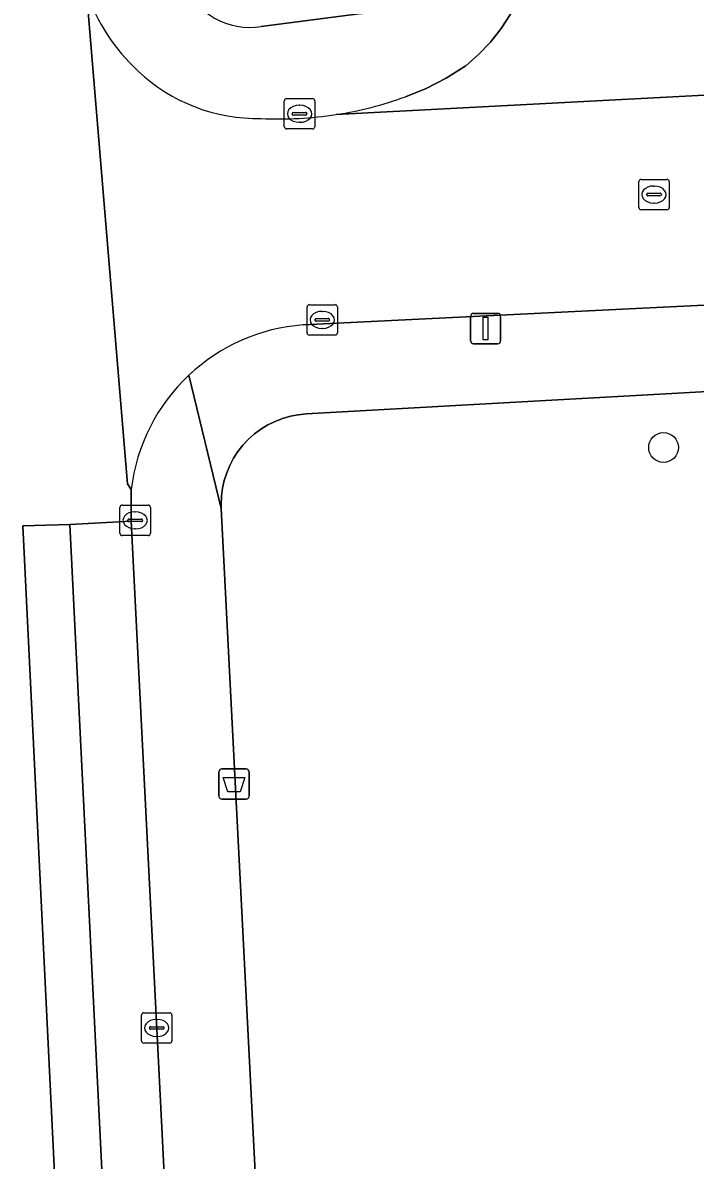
# Model space of a CAD drawing. Extents: x 161084 to 161928, y 385354 to 386522.
# Drawn here: x 161612.55 to 161634.68, y 386090.99 to 386128.44 of the extents above; entities that cross this region are included whole.
import ezdxf

# ---------------------------------------------------------------- set-up
doc = ezdxf.new("R2010")
doc.units = 0
for name, color, linetype in [('IMGEO_Afvalbak', 7, 'Continuous'), ('IMGEO_Boom', 7, 'Continuous'), ('IMGEO_Groenvoorziening', 7, 'Continuous'), ('IMGEO_Kolk', 7, 'Continuous'), ('IMGEO_Lichtmast', 7, 'Continuous'), ('IMGEO_OVBaan_gesloten', 7, 'Continuous'), ('IMGEO_Rijbaan_lokaal_gesloten', 7, 'Continuous'), ('IMGEO_Rijbaan_lokaal_open', 7, 'Continuous'), ('IMGEO_Rioolput', 7, 'Continuous'), ('IMGEO_Voetpad_open', 7, 'Continuous')]:
    doc.layers.add(name, color=color, linetype=linetype)

msp = doc.modelspace()

# ---------------------------------------------------------------- linework, layer by layer
at = {"layer": 'IMGEO_Afvalbak'}
for p, q in [((161619.004, 386102.978), (161619.004, 386103.778)), ((161619.004, 386103.778), (161619.004, 386102.978)), ((161619.104, 386103.878), (161619.894, 386103.878)), ((161619.894, 386103.878), (161619.104, 386103.878)), ((161619.994, 386103.778), (161619.994, 386102.978)), ((161619.994, 386102.978), (161619.994, 386103.778)), ((161619.894, 386102.878), (161619.104, 386102.878)), ((161619.104, 386102.878), (161619.894, 386102.878))]:
    msp.add_line(p, q, dxfattribs=at)
msp.add_lwpolyline([(161619.147, 386103.592), (161619.851, 386103.592), (161619.702, 386103.122), (161619.296, 386103.122), (161619.147, 386103.592)], dxfattribs=at)
for centre, start, end in [((161619.104, 386103.778), 90, 180), ((161619.104, 386103.778), 90, 180), ((161619.894, 386103.778), 0, 90), ((161619.894, 386103.778), 360, 90), ((161619.104, 386102.978), 180, 270), ((161619.104, 386102.978), 180, 270), ((161619.894, 386102.978), 270, 0), ((161619.894, 386102.978), 270, 0)]:
    msp.add_arc(centre, 0.1, start, end, dxfattribs=at)
at = {"layer": 'IMGEO_Boom'}
msp.add_circle((161633.633, 386114.457), 0.489, dxfattribs=at)
at = {"layer": 'IMGEO_Groenvoorziening'}
msp.add_lwpolyline([(161620.396, 386128.314), (161623.605, 386128.73), (161623.865, 386128.754), (161624.122, 386128.801), (161624.374, 386128.871), (161624.618, 386128.963), (161624.853, 386129.077), (161625.077, 386129.211), (161625.289, 386129.365), (161625.485, 386129.537), (161625.666, 386129.726), (161625.829, 386129.93), (161625.973, 386130.148), (161626.097, 386130.378), (161626.2, 386130.618), (161626.281, 386130.866), (161626.339, 386131.121), (161626.375, 386131.38), (161626.387, 386131.64), (161626.383, 386131.803), (161624.979, 386157.832)], dxfattribs=at)
msp.add_lwpolyline([(161621.064, 386073.68), (161623.474, 386073.846), (161640.099, 386083.359), (161638.629, 386116.494), (161621.877, 386115.561), (161621.613, 386115.534), (161621.353, 386115.484), (161621.098, 386115.411), (161620.851, 386115.316), (161620.613, 386115.199), (161620.387, 386115.061), (161620.174, 386114.903), (161619.975, 386114.727), (161619.794, 386114.534), (161619.63, 386114.325), (161619.486, 386114.103), (161619.362, 386113.869), (161619.259, 386113.624), (161619.179, 386113.372), (161619.122, 386113.113), (161619.087, 386112.85), (161619.077, 386112.585), (161619.081, 386112.447)], close=True, dxfattribs=at)
msp.add_arc((161620.033, 386130.672), 2.385, 202.3638, 278.7535, dxfattribs=at)
at = {"layer": 'IMGEO_Kolk'}
for p, q in [((161621.155, 386125.017), (161621.155, 386125.869)), ((161621.23, 386125.943), (161622.082, 386125.943)), ((161621.643, 386125.723), (161621.668, 386125.723)), ((161622.156, 386125.869), (161622.156, 386125.017)), ((161621.414, 386125.437), (161621.414, 386125.449)), ((161621.852, 386125.4), (161621.454, 386125.4)), ((161621.457, 386125.486), (161621.855, 386125.486)), ((161621.898, 386125.449), (161621.898, 386125.437)), ((161622.082, 386124.943), (161621.23, 386124.943)), ((161621.666, 386125.163), (161621.641, 386125.163)), ((161621.903, 386118.233), (161621.903, 386119.085)), ((161621.978, 386119.159), (161622.83, 386119.159)), ((161622.391, 386118.939), (161622.416, 386118.939)), ((161622.904, 386119.085), (161622.904, 386118.233)), ((161622.162, 386118.653), (161622.162, 386118.665)), ((161622.6, 386118.616), (161622.202, 386118.616)), ((161622.205, 386118.702), (161622.603, 386118.702)), ((161622.646, 386118.665), (161622.646, 386118.653)), ((161622.83, 386118.159), (161621.978, 386118.159)), ((161622.414, 386118.379), (161622.389, 386118.379)), ((161615.821, 386112.559), (161616.673, 386112.559)), ((161615.746, 386111.633), (161615.746, 386112.485)), ((161616.234, 386112.339), (161616.259, 386112.339)), ((161616.747, 386112.485), (161616.747, 386111.633)), ((161616.005, 386112.053), (161616.005, 386112.065)), ((161616.443, 386112.016), (161616.045, 386112.016)), ((161616.048, 386112.102), (161616.446, 386112.102)), ((161616.257, 386111.779), (161616.232, 386111.779)), ((161616.489, 386112.065), (161616.489, 386112.053)), ((161616.673, 386111.559), (161615.821, 386111.559)), ((161616.455, 386094.92), (161616.455, 386095.772)), ((161616.53, 386095.846), (161617.382, 386095.846)), ((161617.456, 386095.772), (161617.456, 386094.92)), ((161616.714, 386095.34), (161616.714, 386095.352)), ((161617.152, 386095.303), (161616.754, 386095.303)), ((161616.757, 386095.389), (161617.155, 386095.389)), ((161616.943, 386095.626), (161616.968, 386095.626)), ((161617.198, 386095.352), (161617.198, 386095.34)), ((161616.966, 386095.066), (161616.941, 386095.066)), ((161617.382, 386094.846), (161616.53, 386094.846))]:
    msp.add_line(p, q, dxfattribs=at)
for points in [[(161621.155, 386125.017), (161621.155, 386125.869)], [(161621.23, 386125.943), (161622.082, 386125.943)], [(161622.156, 386125.869), (161622.156, 386125.017)], [(161622.082, 386124.943), (161621.23, 386124.943)], [(161621.903, 386118.233), (161621.903, 386119.085)], [(161621.978, 386119.159), (161622.83, 386119.159)], [(161622.904, 386119.085), (161622.904, 386118.233)], [(161622.83, 386118.159), (161621.978, 386118.159)], [(161615.821, 386112.559), (161616.673, 386112.559)], [(161615.746, 386111.633), (161615.746, 386112.485)], [(161616.747, 386112.485), (161616.747, 386111.633)], [(161616.673, 386111.559), (161615.821, 386111.559)], [(161616.455, 386094.92), (161616.455, 386095.772)], [(161616.53, 386095.846), (161617.382, 386095.846)], [(161617.456, 386095.772), (161617.456, 386094.92)], [(161617.382, 386094.846), (161616.53, 386094.846)]]:
    msp.add_lwpolyline(points, dxfattribs=at)
for centre, radius, start, end in [((161621.232, 386125.867), 0.0765, 91.552, 178.448), ((161621.232, 386125.867), 0.0765, 91.552, 178.448), ((161622.08, 386125.867), 0.0765, 1.552, 88.448), ((161622.08, 386125.867), 0.0765, 1.552, 88.448), ((161621.454, 386125.446), 0.0403, 85.8775, 175.7526), ((161621.451, 386125.436), 0.0366, 178.938, 274.7102), ((161621.855, 386125.443), 0.043, 264.8664, 352.4533), ((161621.859, 386125.448), 0.0386, 1.7309, 96.639), ((161621.232, 386125.019), 0.0765, 181.552, 268.448), ((161621.232, 386125.019), 0.0765, 181.552, 268.448), ((161622.08, 386125.019), 0.0765, 271.552, 358.448), ((161622.08, 386125.019), 0.0765, 271.552, 358.448), ((161621.98, 386119.083), 0.0765, 91.552, 178.448), ((161621.98, 386119.083), 0.0765, 91.552, 178.448), ((161622.828, 386119.083), 0.0765, 1.552, 88.448), ((161622.828, 386119.083), 0.0765, 1.552, 88.448), ((161622.202, 386118.662), 0.0403, 85.8775, 175.7526), ((161622.199, 386118.652), 0.0366, 178.938, 274.7102), ((161622.603, 386118.659), 0.043, 264.8664, 352.4533), ((161622.607, 386118.664), 0.0386, 1.7309, 96.639), ((161621.98, 386118.235), 0.0765, 181.552, 268.448), ((161621.98, 386118.235), 0.0765, 181.552, 268.448), ((161622.828, 386118.235), 0.0765, 271.552, 358.448), ((161622.828, 386118.235), 0.0765, 271.552, 358.448), ((161615.823, 386112.483), 0.0765, 91.552, 178.448), ((161615.823, 386112.483), 0.0765, 91.552, 178.448), ((161616.671, 386112.483), 0.0765, 1.552, 88.448), ((161616.671, 386112.483), 0.0765, 1.552, 88.448), ((161616.045, 386112.062), 0.0403, 85.8775, 175.7526), ((161616.042, 386112.052), 0.0366, 178.938, 274.7102), ((161616.446, 386112.059), 0.043, 264.8664, 352.4533), ((161616.45, 386112.064), 0.0386, 1.7309, 96.639), ((161615.823, 386111.635), 0.0765, 181.552, 268.448), ((161615.823, 386111.635), 0.0765, 181.552, 268.448), ((161616.671, 386111.635), 0.0765, 271.552, 358.448), ((161616.671, 386111.635), 0.0765, 271.552, 358.448), ((161616.532, 386095.77), 0.0765, 91.552, 178.448), ((161616.532, 386095.77), 0.0765, 91.552, 178.448), ((161617.38, 386095.77), 0.0765, 1.552, 88.448), ((161617.38, 386095.77), 0.0765, 1.552, 88.448), ((161616.754, 386095.349), 0.0403, 85.8775, 175.7526), ((161616.751, 386095.339), 0.0366, 178.938, 274.7102), ((161617.155, 386095.346), 0.043, 264.8664, 352.4533), ((161617.159, 386095.351), 0.0386, 1.7309, 96.639), ((161616.532, 386094.922), 0.0765, 181.552, 268.448), ((161616.532, 386094.922), 0.0765, 181.552, 268.448), ((161617.38, 386094.922), 0.0765, 271.552, 358.448), ((161617.38, 386094.922), 0.0765, 271.552, 358.448)]:
    msp.add_arc(centre, radius, start, end, dxfattribs=at)
for centre, major_axis, ratio, start_param, end_param in [((161621.642, 386125.443), (-0.387, 0.002), 0.722429, 4.712389, 7.853982), ((161621.667, 386125.443), (-0.39, 0.002), 0.717154, 1.570796, 4.712389), ((161622.39, 386118.659), (-0.387, 0.002), 0.722429, 4.712389, 7.853982), ((161622.415, 386118.659), (-0.39, 0.002), 0.717154, 1.570796, 4.712389), ((161616.233, 386112.059), (-0.387, 0.002), 0.722429, 4.712389, 7.853982), ((161616.258, 386112.059), (-0.39, 0.002), 0.717154, 1.570796, 4.712389), ((161616.942, 386095.346), (-0.387, 0.002), 0.722429, 4.712389, 7.853982), ((161616.967, 386095.346), (-0.39, 0.002), 0.717154, 1.570796, 4.712389)]:
    msp.add_ellipse(centre, major_axis=major_axis, ratio=ratio, start_param=start_param, end_param=end_param, dxfattribs=at)
at = {"layer": 'IMGEO_Lichtmast'}
for p, q in [((161627.383, 386118.874), (161628.173, 386118.874)), ((161628.173, 386118.874), (161627.383, 386118.874)), ((161627.283, 386117.974), (161627.283, 386118.774)), ((161627.283, 386118.774), (161627.283, 386117.974)), ((161628.273, 386118.774), (161628.273, 386117.974)), ((161628.273, 386117.974), (161628.273, 386118.774)), ((161628.173, 386117.874), (161627.383, 386117.874)), ((161627.383, 386117.874), (161628.173, 386117.874))]:
    msp.add_line(p, q, dxfattribs=at)
msp.add_lwpolyline([(161627.703, 386118.749), (161627.853, 386118.749), (161627.853, 386117.999), (161627.703, 386117.999), (161627.703, 386118.749)], dxfattribs=at)
for centre, start, end in [((161627.383, 386118.774), 90, 180), ((161627.383, 386118.774), 90, 180), ((161628.173, 386118.774), 0, 90), ((161628.173, 386118.774), 360, 90), ((161627.383, 386117.974), 180, 270), ((161627.383, 386117.974), 180, 270), ((161628.173, 386117.974), 270, 0), ((161628.173, 386117.974), 270, 0)]:
    msp.add_arc(centre, 0.1, start, end, dxfattribs=at)
at = {"layer": 'IMGEO_OVBaan_gesloten'}
msp.add_lwpolyline([(161617.168, 386091.19), (161616.119, 386112.027), (161614.094, 386111.925), (161616.25, 386068.557), (161618.288, 386068.569)], close=True, dxfattribs=at)
at = {"layer": 'IMGEO_Rijbaan_lokaal_gesloten'}
msp.add_lwpolyline([(161618.273, 385997.454), (161619.82, 385997.552), (161621.795, 385997.645), (161621.765, 385998.751), (161621.038, 386015.801), (161620.941, 386015.929), (161618.865, 386015.904), (161617.246, 386015.857), (161612.548, 386111.875), (161614.094, 386111.925), (161616.119, 386112.027), (161616.119, 386113.078), (161615.992, 386113.256), (161614.643, 386129.46)], dxfattribs=at)
msp.add_lwpolyline([(161616.25, 386068.557), (161614.094, 386111.925), (161612.548, 386111.875), (161617.246, 386015.857), (161618.865, 386015.904)], close=True, dxfattribs=at)
at = {"layer": 'IMGEO_Rijbaan_lokaal_open'}
for points in [[(161634.273, 386171.707), (161633.963, 386177.532), (161633.245, 386190.997), (161626.232, 386190.651), (161629.305, 386131.891), (161629.332, 386131.415), (161629.298, 386130.848), (161629.208, 386130.289), (161629.083, 386129.74), (161628.863, 386129.22), (161628.597, 386128.722), (161628.287, 386128.25), (161627.937, 386127.807), (161627.549, 386127.397), (161627.125, 386127.024), (161627.107, 386127.011), (161626.481, 386126.617), (161625.823, 386126.279), (161625.137, 386126.002)], [(161614.643, 386129.46), (161615.992, 386113.256), (161616.119, 386113.078)], [(161621.772, 386118.493), (161651.958, 386119.976), (161651.678, 386126.857)], [(161651.678, 386126.857), (161642.297, 386126.439), (161622.861, 386125.42)], [(161622.861, 386125.42), (161642.297, 386126.439)]]:
    msp.add_lwpolyline(points, dxfattribs=at)
for centre, radius, start, end in [((161620.657, 386131.517), 6.356, 198.881, 227.2439), ((161620.281, 386131.035), 5.747, 226.7349, 271.1465), ((161620.995, 386137.46), 12.184, 278.8114, 289.8762), ((161620.984, 386137.474), 12.199, 267.2352, 278.8489), ((161622.237, 386112.345), 6.166, 94.3264, 133.1931), ((161622.234, 386112.353), 6.158, 133.2206, 173.2357)]:
    msp.add_arc(centre, radius, start, end, dxfattribs=at)
at = {"layer": 'IMGEO_Rioolput'}
for p, q in [((161632.819, 386122.359), (161632.819, 386123.211)), ((161632.894, 386123.285), (161633.746, 386123.285)), ((161633.307, 386123.065), (161633.332, 386123.065)), ((161633.82, 386123.211), (161633.82, 386122.359)), ((161633.078, 386122.779), (161633.078, 386122.791)), ((161633.516, 386122.742), (161633.118, 386122.742)), ((161633.121, 386122.828), (161633.519, 386122.828)), ((161633.562, 386122.791), (161633.562, 386122.779)), ((161633.746, 386122.285), (161632.894, 386122.285)), ((161633.33, 386122.505), (161633.305, 386122.505))]:
    msp.add_line(p, q, dxfattribs=at)
for points in [[(161632.819, 386122.359), (161632.819, 386123.211)], [(161632.894, 386123.285), (161633.746, 386123.285)], [(161633.82, 386123.211), (161633.82, 386122.359)], [(161633.746, 386122.285), (161632.894, 386122.285)]]:
    msp.add_lwpolyline(points, dxfattribs=at)
for centre, radius, start, end in [((161632.896, 386123.209), 0.0765, 91.552, 178.448), ((161632.896, 386123.209), 0.0765, 91.552, 178.448), ((161633.744, 386123.209), 0.0765, 1.552, 88.448), ((161633.744, 386123.209), 0.0765, 1.552, 88.448), ((161633.118, 386122.788), 0.0403, 85.8775, 175.7526), ((161633.115, 386122.778), 0.0366, 178.938, 274.7102), ((161633.519, 386122.785), 0.043, 264.8664, 352.4533), ((161633.523, 386122.79), 0.0386, 1.7309, 96.639), ((161632.896, 386122.361), 0.0765, 181.552, 268.448), ((161632.896, 386122.361), 0.0765, 181.552, 268.448), ((161633.744, 386122.361), 0.0765, 271.552, 358.448), ((161633.744, 386122.361), 0.0765, 271.552, 358.448)]:
    msp.add_arc(centre, radius, start, end, dxfattribs=at)
for centre, major_axis, ratio, start_param, end_param in [((161633.306, 386122.785), (-0.387, 0.002), 0.722429, 4.712389, 7.853982), ((161633.331, 386122.785), (-0.39, 0.002), 0.717154, 1.570796, 4.712389)]:
    msp.add_ellipse(centre, major_axis=major_axis, ratio=ratio, start_param=start_param, end_param=end_param, dxfattribs=at)
at = {"layer": 'IMGEO_Voetpad_open'}
for points in [[(161625.137, 386126.002), (161625.823, 386126.279), (161626.481, 386126.617), (161627.107, 386127.011), (161627.125, 386127.024), (161627.549, 386127.397), (161627.937, 386127.807), (161628.287, 386128.25), (161628.597, 386128.722), (161628.863, 386129.22), (161624.122, 386128.801), (161623.865, 386128.754), (161623.605, 386128.73), (161620.396, 386128.314)], [(161690.475, 386121.849), (161654.882, 386120.145), (161651.958, 386119.976), (161621.772, 386118.493)], [(161618.017, 386116.84), (161619.081, 386112.447), (161619.077, 386112.585), (161619.087, 386112.85), (161619.122, 386113.113), (161619.179, 386113.372), (161619.259, 386113.624), (161619.362, 386113.869), (161619.486, 386114.103), (161619.63, 386114.325), (161619.794, 386114.534), (161619.975, 386114.727), (161620.174, 386114.903), (161620.387, 386115.061), (161620.613, 386115.199), (161620.851, 386115.316), (161621.098, 386115.411), (161621.353, 386115.484), (161621.613, 386115.534), (161621.877, 386115.561), (161638.629, 386116.494)], [(161623.39, 386029.046), (161623.297, 386030.705), (161621.344, 386068.83), (161621.064, 386073.68), (161619.081, 386112.447), (161618.017, 386116.84)], [(161616.119, 386113.078), (161616.119, 386112.027), (161617.168, 386091.19), (161618.288, 386068.569), (161620.941, 386015.929), (161621.038, 386015.801)]]:
    msp.add_lwpolyline(points, dxfattribs=at)
for centre, radius, start, end in [((161620.033, 386130.672), 2.385, 202.3638, 278.7535), ((161620.657, 386131.517), 6.356, 198.881, 227.2439), ((161620.281, 386131.035), 5.747, 226.7349, 271.1465), ((161620.995, 386137.46), 12.184, 278.8114, 289.8762), ((161620.984, 386137.474), 12.199, 267.2352, 278.8489), ((161622.237, 386112.345), 6.166, 94.3264, 133.1931), ((161622.234, 386112.353), 6.158, 133.2206, 173.2357)]:
    msp.add_arc(centre, radius, start, end, dxfattribs=at)

doc.saveas('drawing.dxf')
